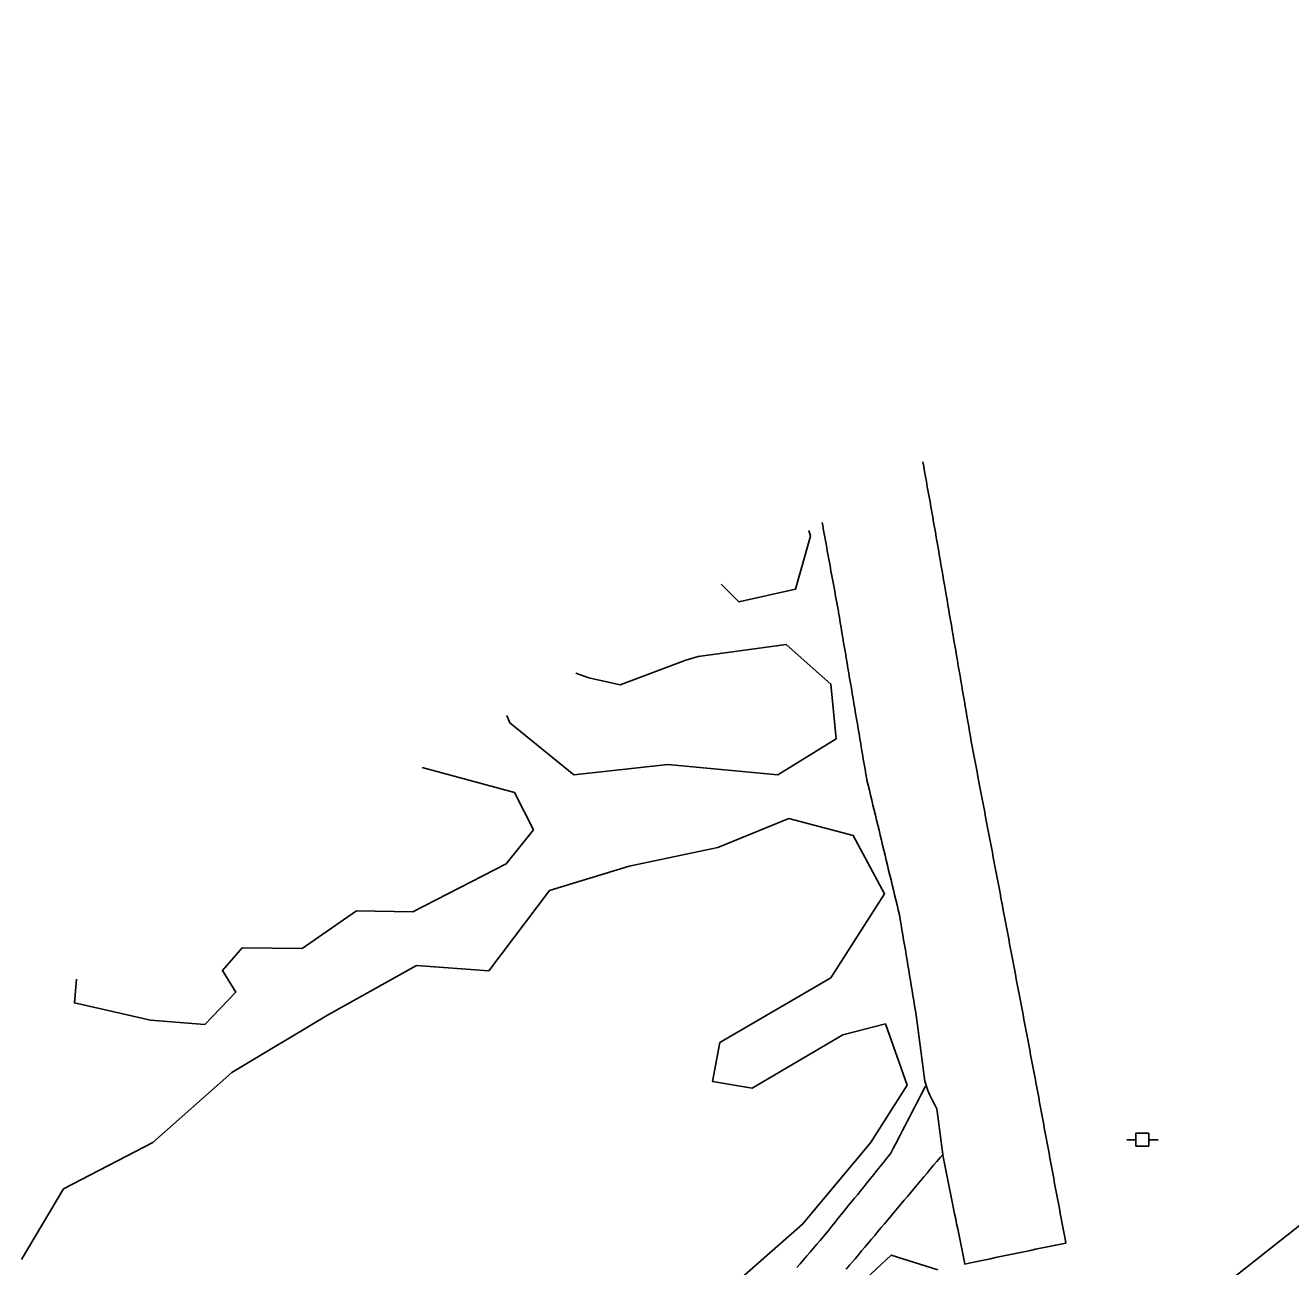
# Model space of a CAD drawing. Extents: x 1901471 to 1963503, y 756461 to 799997.
# Drawn here: x 1928043.7 to 1928290.3, y 772625.4 to 772867.2 of the extents above; entities that cross this region are included whole.
import ezdxf

# ---------------------------------------------------------------- set-up
doc = ezdxf.new("R2010")
doc.units = 0
for name, color, linetype in [('Default', 7, 'Continuous'), ('RD_EX_Fence_Other', 7, 'Continuous'), ('RD_EX_Road', 7, 'Continuous'), ('RD_EX_UT', 7, 'Continuous'), ('RD_EX_VEG', 7, 'Continuous'), ('RD_HC_Cl', 7, 'Continuous')]:
    doc.layers.add(name, color=color, linetype=linetype)

# ---------------------------------------------------------------- blocks, each defined once
blk = doc.blocks.new('PP')
at = {"layer": 'RD_EX_UT'}
for p, q in [((2.49, 2.51), (-2.51, 2.51)), ((-2.51, 2.51), (-2.51, -2.49)), ((2.49, -2.49), (2.49, 2.51)), ((-5.94, -0.05), (-2.47, -0.05)), ((-2.51, -2.49), (2.49, -2.49)), ((2.42, -0.05), (6.06, -0.05))]:
    blk.add_line(p, q, dxfattribs=at)

msp = doc.modelspace()

# ---------------------------------------------------------------- linework, layer by layer
at = {"layer": 'RD_EX_Fence_Other'}
msp.add_lwpolyline([(1927906.61, 772393.18), (1928159.93, 772541.58), (1928219.75, 772576.48), (1928251.5, 772601.38), (1928314.61, 772651.25), (1928351.24, 772679.06), (1928413.34, 772729.46), (1928460.06, 772765.94), (1928488.45, 772776), (1928523.66, 772788.18), (1928565.55, 772802.07), (1928571.12, 772804.27), (1928575.26, 772806.77), (1928582.3, 772812.26), (1928605.63, 772832.65), (1928627.01, 772852.43), (1928645.03, 772869.57)], dxfattribs=at)
at = {"layer": 'RD_EX_Road'}
for points in [[(1928218.61, 772782.22), (1928218.77, 772781.29), (1928218.95, 772780.3), (1928219.12, 772779.32), (1928219.3, 772778.33), (1928219.47, 772777.35), (1928219.65, 772776.36), (1928219.82, 772775.38), (1928220, 772774.39), (1928220.17, 772773.41), (1928220.35, 772772.43), (1928220.52, 772771.44), (1928220.7, 772770.46), (1928220.87, 772769.47), (1928221.05, 772768.49), (1928221.22, 772767.5), (1928221.29, 772767.1), (1928221.46, 772766.12), (1928221.63, 772765.13), (1928221.8, 772764.15), (1928221.97, 772763.16), (1928222.14, 772762.17), (1928222.31, 772761.19), (1928222.47, 772760.2), (1928222.64, 772759.22), (1928222.81, 772758.23), (1928223.15, 772756.26), (1928223.32, 772755.28), (1928223.49, 772754.29), (1928223.66, 772753.3), (1928223.82, 772752.32), (1928223.99, 772751.33), (1928224.16, 772750.35), (1928224.33, 772749.36), (1928224.5, 772748.38), (1928224.67, 772747.39), (1928224.84, 772746.4), (1928225.01, 772745.42), (1928225.17, 772744.43), (1928225.34, 772743.45), (1928225.51, 772742.46), (1928225.68, 772741.48), (1928225.85, 772740.49), (1928226.02, 772739.51), (1928226.19, 772738.52), (1928226.36, 772737.53), (1928226.52, 772736.55), (1928226.69, 772735.56), (1928226.86, 772734.58), (1928227.03, 772733.59), (1928227.2, 772732.61), (1928227.37, 772731.62), (1928227.54, 772730.64), (1928227.71, 772729.65), (1928227.87, 772728.66), (1928228.04, 772727.67), (1928228.23, 772726.69), (1928228.42, 772725.71), (1928228.6, 772724.73), (1928228.79, 772723.74), (1928228.98, 772722.76), (1928229.16, 772721.78), (1928229.35, 772720.8), (1928229.54, 772719.81), (1928229.72, 772718.83), (1928229.91, 772717.85), (1928230.1, 772716.87), (1928230.28, 772715.88), (1928230.47, 772714.9), (1928230.66, 772713.92), (1928230.84, 772712.94), (1928231.03, 772711.95), (1928231.22, 772710.97), (1928231.4, 772709.99), (1928231.59, 772709.01), (1928231.78, 772708.03), (1928231.96, 772707.04), (1928232.15, 772706.06), (1928232.34, 772705.08), (1928232.52, 772704.1), (1928232.71, 772703.11), (1928232.9, 772702.13), (1928233.08, 772701.15), (1928233.27, 772700.17), (1928233.45, 772699.18), (1928233.64, 772698.2), (1928233.83, 772697.22), (1928234.01, 772696.24), (1928234.03, 772696.13), (1928234.22, 772695.15), (1928234.41, 772694.17), (1928234.59, 772693.19), (1928234.78, 772692.2), (1928234.96, 772691.22), (1928235.15, 772690.24), (1928235.34, 772689.26), (1928235.52, 772688.27), (1928235.71, 772687.29), (1928235.89, 772686.31), (1928236.08, 772685.32), (1928236.27, 772684.34), (1928236.45, 772683.36), (1928236.64, 772682.38), (1928236.82, 772681.39), (1928237.01, 772680.41), (1928237.2, 772679.43), (1928237.38, 772678.45), (1928237.57, 772677.46), (1928237.75, 772676.48), (1928237.94, 772675.5), (1928238.13, 772674.52), (1928238.31, 772673.53), (1928238.5, 772672.55), (1928238.68, 772671.57), (1928238.87, 772670.59), (1928239.06, 772669.6), (1928239.24, 772668.62), (1928239.43, 772667.64), (1928239.61, 772666.66), (1928239.8, 772665.67), (1928239.99, 772664.69), (1928240.17, 772663.71), (1928240.36, 772662.73), (1928240.54, 772661.74), (1928240.63, 772661.26), (1928240.82, 772660.28), (1928241, 772659.3), (1928241.18, 772658.31), (1928241.37, 772657.33), (1928241.55, 772656.35), (1928241.73, 772655.36), (1928241.92, 772654.38), (1928242.1, 772653.4), (1928242.28, 772652.41), (1928242.46, 772651.43), (1928242.65, 772650.45), (1928242.83, 772649.46), (1928243.01, 772648.48), (1928243.2, 772647.5), (1928243.38, 772646.52), (1928243.56, 772645.53), (1928243.75, 772644.55), (1928243.93, 772643.57), (1928244.11, 772642.58), (1928244.29, 772641.6), (1928244.48, 772640.62), (1928244.66, 772639.63), (1928244.84, 772638.65), (1928245.03, 772637.67), (1928245.21, 772636.68), (1928245.39, 772635.7), (1928245.57, 772634.72), (1928245.76, 772633.74), (1928245.94, 772632.75), (1928246.12, 772631.77), (1928246.31, 772630.79), (1928246.46, 772629.96), (1928245.48, 772629.76), (1928244.5, 772629.56), (1928243.52, 772629.35), (1928242.54, 772629.15), (1928241.56, 772628.95), (1928240.59, 772628.75), (1928239.61, 772628.54), (1928238.63, 772628.34), (1928237.65, 772628.14), (1928236.67, 772627.93), (1928235.69, 772627.73), (1928234.71, 772627.53), (1928233.73, 772627.32), (1928232.75, 772627.12), (1928231.77, 772626.92), (1928230.79, 772626.71), (1928229.81, 772626.51), (1928228.84, 772626.31), (1928227.86, 772626.11), (1928226.78, 772625.88), (1928226.58, 772626.86), (1928226.38, 772627.84), (1928226.18, 772628.82), (1928225.98, 772629.8), (1928225.79, 772630.78), (1928225.59, 772631.76), (1928225.39, 772632.74), (1928225.19, 772633.72), (1928225, 772634.7), (1928224.8, 772635.68), (1928224.6, 772636.66), (1928224.4, 772637.64), (1928224.2, 772638.62), (1928224.01, 772639.6), (1928223.81, 772640.58), (1928223.61, 772641.56), (1928223.41, 772642.54), (1928223.02, 772644.5), (1928222.82, 772645.49), (1928222.62, 772646.47), (1928222.47, 772647.22), (1928222.34, 772648.21), (1928222.22, 772649.2), (1928222.09, 772650.2), (1928221.96, 772651.19), (1928221.84, 772652.18), (1928221.71, 772653.17), (1928221.59, 772654.16), (1928221.46, 772655.16), (1928221.34, 772656.11), (1928220.89, 772657), (1928220.44, 772657.9), (1928219.99, 772658.79), (1928219.55, 772659.69), (1928218.99, 772661.51), (1928218.86, 772662.5), (1928218.73, 772663.49), (1928218.6, 772664.49), (1928218.46, 772665.48), (1928218.33, 772666.47), (1928218.2, 772667.46), (1928218.07, 772668.45), (1928217.93, 772669.44), (1928217.8, 772670.43), (1928217.67, 772671.42), (1928217.54, 772672.41), (1928217.41, 772673.41), (1928217.27, 772674.4), (1928217.16, 772675.23), (1928217, 772676.22), (1928216.83, 772677.2), (1928216.67, 772678.19), (1928216.5, 772679.18), (1928216.34, 772680.16), (1928216.18, 772681.15), (1928216.01, 772682.13), (1928215.85, 772683.12), (1928215.68, 772684.11), (1928215.52, 772685.09), (1928215.35, 772686.08), (1928215.19, 772687.07), (1928215.03, 772688.05), (1928214.86, 772689.04), (1928214.7, 772690.03), (1928214.53, 772691.01), (1928214.37, 772692), (1928214.2, 772692.98), (1928214.05, 772693.91), (1928213.82, 772694.88), (1928213.58, 772695.85), (1928213.35, 772696.82), (1928213.11, 772697.79), (1928212.88, 772698.77), (1928212.64, 772699.74), (1928212.41, 772700.71), (1928212.17, 772701.68), (1928211.94, 772702.65), (1928211.7, 772703.63), (1928211.47, 772704.6), (1928211.23, 772705.57), (1928211, 772706.54), (1928210.76, 772707.51), (1928210.53, 772708.49), (1928210.29, 772709.46), (1928210.06, 772710.43), (1928209.82, 772711.4), (1928209.59, 772712.37), (1928209.35, 772713.34), (1928209.12, 772714.32), (1928208.88, 772715.29), (1928208.65, 772716.26), (1928208.41, 772717.23), (1928208.18, 772718.2), (1928207.94, 772719.18), (1928207.71, 772720.15), (1928207.67, 772720.31), (1928207.5, 772721.3), (1928207.33, 772722.28), (1928207.17, 772723.27), (1928207, 772724.26), (1928206.83, 772725.24), (1928206.67, 772726.23), (1928206.5, 772727.21), (1928206.34, 772728.2), (1928206.17, 772729.19), (1928206, 772730.17), (1928205.84, 772731.16), (1928205.67, 772732.14), (1928205.5, 772733.13), (1928205.34, 772734.12), (1928205.17, 772735.1), (1928205, 772736.09), (1928204.84, 772737.08), (1928204.67, 772738.06), (1928204.5, 772739.05), (1928204.34, 772740.03), (1928204.17, 772741.02), (1928204.01, 772742.01), (1928203.84, 772742.99), (1928203.67, 772743.98), (1928203.51, 772744.96), (1928203.34, 772745.95), (1928203.17, 772746.94), (1928203.01, 772747.92), (1928202.84, 772748.91), (1928202.67, 772749.89), (1928202.51, 772750.88), (1928202.34, 772751.87), (1928202.18, 772752.85), (1928202.14, 772753.08), (1928201.96, 772754.06), (1928201.78, 772755.05), (1928201.6, 772756.03), (1928201.42, 772757.01), (1928201.24, 772758), (1928201.06, 772758.98), (1928200.88, 772759.96), (1928200.7, 772760.95), (1928200.52, 772761.93), (1928200.34, 772762.92), (1928200.16, 772763.9), (1928199.98, 772764.88), (1928199.8, 772765.87), (1928199.62, 772766.85), (1928199.44, 772767.83), (1928199.26, 772768.82), (1928199.08, 772769.8), (1928198.97, 772770.4)], [(1928194.05, 772625.17), (1928194.7, 772625.93), (1928194.7, 772625.93), (1928195.35, 772626.69), (1928195.99, 772627.45), (1928196.64, 772628.21), (1928197.29, 772628.97), (1928197.94, 772629.73), (1928198.59, 772630.49), (1928199.24, 772631.25), (1928199.62, 772631.7), (1928200.25, 772632.48), (1928200.88, 772633.25), (1928201.51, 772634.03), (1928202.13, 772634.8), (1928202.76, 772635.58), (1928203.39, 772636.35), (1928204.01, 772637.13), (1928204.64, 772637.9), (1928205.27, 772638.68), (1928205.9, 772639.45), (1928206.52, 772640.23), (1928207.15, 772641), (1928207.78, 772641.78), (1928208.41, 772642.55), (1928209.03, 772643.33), (1928209.66, 772644.1), (1928210.29, 772644.88), (1928210.92, 772645.65), (1928211.54, 772646.43), (1928212.17, 772647.2), (1928212.39, 772647.48), (1928212.85, 772648.36), (1928213.3, 772649.24), (1928214.21, 772650.99), (1928214.66, 772651.87), (1928215.12, 772652.75), (1928215.57, 772653.63), (1928216.02, 772654.51), (1928216.48, 772655.39), (1928216.93, 772656.27), (1928217.39, 772657.15), (1928217.84, 772658.03), (1928218.29, 772658.91), (1928219.13, 772660.52)], [(1928203.66, 772624.88), (1928204.31, 772625.64), (1928205.39, 772626.91), (1928206.03, 772627.67), (1928206.67, 772628.42), (1928207.31, 772629.18), (1928207.94, 772629.94), (1928208.58, 772630.7), (1928209.22, 772631.46), (1928209.86, 772632.22), (1928210.49, 772632.98), (1928211.13, 772633.74), (1928212.41, 772635.25), (1928213.04, 772636.01), (1928213.68, 772636.77), (1928214.32, 772637.53), (1928214.96, 772638.29), (1928215.6, 772639.05), (1928216.23, 772639.8), (1928216.87, 772640.56), (1928217.51, 772641.32), (1928218.15, 772642.08), (1928218.78, 772642.84), (1928219.42, 772643.6), (1928220.06, 772644.36), (1928220.7, 772645.11), (1928221.33, 772645.87), (1928221.97, 772646.63), (1928222.47, 772647.22)]]:
    msp.add_lwpolyline(points, dxfattribs=at)
at = {"layer": 'RD_EX_VEG'}
for points in [[(1928196.36, 772768.81), (1928196.7, 772767.68), (1928193.8, 772757.4), (1928182.77, 772754.89), (1928179.29, 772758.35)], [(1928174.84, 772744.28), (1928191.99, 772746.61), (1928200.7, 772738.9), (1928201.72, 772728.23), (1928190.37, 772721.21), (1928168.92, 772723.21), (1928150.59, 772721.21), (1928138.13, 772731.34), (1928137.53, 772732.77)], [(1928150.99, 772741.01), (1928153.52, 772740.13), (1928159.63, 772738.73), (1928172.39, 772743.54), (1928174.84, 772744.28)], [(1928120.99, 772722.64), (1928139, 772717.74), (1928142.71, 772710.48), (1928137.42, 772703.85), (1928119.21, 772694.49), (1928108.23, 772694.72), (1928097.61, 772687.36), (1928085.92, 772687.48), (1928082.09, 772683.06), (1928084.68, 772678.86), (1928078.65, 772672.58), (1928068.07, 772673.41), (1928053.23, 772676.76), (1928053.62, 772681.37)], [(1928042.95, 772626.79), (1928051.1, 772640.5), (1928068.51, 772649.58), (1928083.94, 772663.23), (1928102.55, 772674.4), (1928119.9, 772684.06), (1928134.04, 772683.02), (1928145.87, 772698.68), (1928161.37, 772703.43), (1928178.67, 772707.02), (1928192.49, 772712.67), (1928205.03, 772709.38), (1928211.15, 772698), (1928200.64, 772681.62), (1928179.06, 772669.05), (1928177.61, 772661.42), (1928185.34, 772660.15), (1928203.02, 772670.54), (1928211.32, 772672.66), (1928215.52, 772660.73), (1928208.42, 772649.52), (1928195.16, 772633.64), (1928180.16, 772620.45)], [(1928204.79, 772620.43), (1928212.46, 772627.61), (1928221.53, 772624.72)]]:
    msp.add_lwpolyline(points, dxfattribs=at)
at = {"layer": 'RD_HC_Cl'}
for centre, radius, start, end in [((1933934.02, 762479.74), 11482.38, 112.01316, 122.84589), ((1933920.67, 762509.14), 11420.5, 112.014247, 122.846378), ((1933910.03, 762523.4), 11373.86, 112.013249, 123.541888)]:
    msp.add_arc(centre, radius, start, end, dxfattribs=at)

# ---------------------------------------------------------------- block references
at = {"layer": 'Default', "xscale": 0.5039370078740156, "yscale": 0.5039370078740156}
msp.add_blockref('PP', (1928261.38, 772650.12), dxfattribs=at)

doc.saveas('drawing.dxf')
